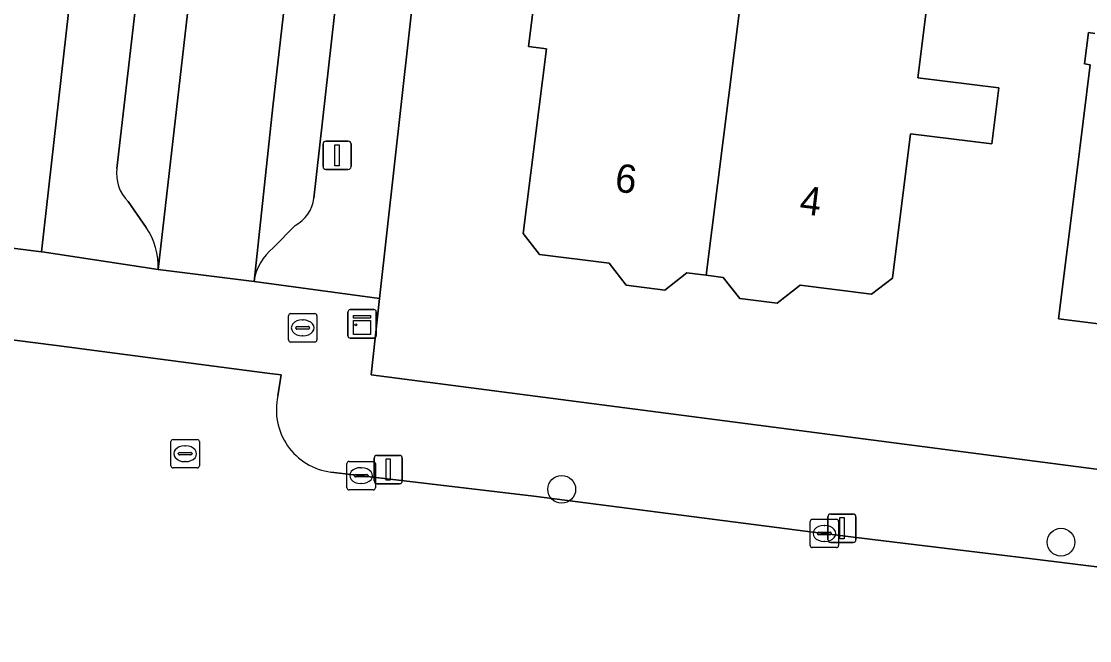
# Model space of a CAD drawing. Extents: x 161258 to 161838, y 380833 to 381727.
# Drawn here: x 161699.84 to 161737.48, y 381338.13 to 381359.96 of the extents above; entities that cross this region are included whole.
import ezdxf

# ---------------------------------------------------------------- set-up
doc = ezdxf.new("R2010")
doc.units = 0
for name, color, linetype in [('IMGEO_Boom', 7, 'Continuous'), ('IMGEO_Brandkraan', 7, 'Continuous'), ('IMGEO_Erf', 7, 'Continuous'), ('IMGEO_Kast', 7, 'Continuous'), ('IMGEO_Kolk', 7, 'Continuous'), ('IMGEO_Lichtmast', 7, 'Continuous'), ('IMGEO_Pand', 7, 'Continuous'), ('IMGEO_Pand_nummerreeks', 7, 'Continuous'), ('IMGEO_Parkeervlak_open', 7, 'Continuous'), ('IMGEO_Rijbaan_lokaal_open', 7, 'Continuous'), ('IMGEO_Rioolput', 7, 'Continuous'), ('IMGEO_Voetpad_open', 7, 'Continuous')]:
    doc.layers.add(name, color=color, linetype=linetype)

msp = doc.modelspace()

# ---------------------------------------------------------------- linework, layer by layer
at = {"layer": 'IMGEO_Boom'}
for centre in [(161718.88, 381343.465), (161736.467, 381341.601)]:
    msp.add_circle(centre, 0.489, dxfattribs=at)
at = {"layer": 'IMGEO_Brandkraan'}
for p, q in [((161709.252, 381348.731), (161709.252, 381349.583)), ((161709.327, 381349.657), (161710.179, 381349.657)), ((161710.253, 381349.583), (161710.253, 381348.731)), ((161709.511, 381349.151), (161709.511, 381349.163)), ((161709.949, 381349.114), (161709.551, 381349.114)), ((161709.554, 381349.2), (161709.952, 381349.2)), ((161709.74, 381349.437), (161709.765, 381349.437)), ((161709.995, 381349.163), (161709.995, 381349.151)), ((161709.763, 381348.877), (161709.738, 381348.877)), ((161710.179, 381348.657), (161709.327, 381348.657))]:
    msp.add_line(p, q, dxfattribs=at)
for points in [[(161709.252, 381348.731), (161709.252, 381349.583)], [(161709.327, 381349.657), (161710.179, 381349.657)], [(161710.253, 381349.583), (161710.253, 381348.731)], [(161710.179, 381348.657), (161709.327, 381348.657)]]:
    msp.add_lwpolyline(points, dxfattribs=at)
for centre, radius, start, end in [((161709.329, 381349.581), 0.0765, 91.552, 178.448), ((161709.329, 381349.581), 0.0765, 91.552, 178.448), ((161710.177, 381349.581), 0.0765, 1.552, 88.448), ((161710.177, 381349.581), 0.0765, 1.552, 88.448), ((161709.551, 381349.16), 0.0403, 85.8775, 175.7526), ((161709.548, 381349.15), 0.0366, 178.938, 274.7102), ((161709.952, 381349.157), 0.043, 264.8664, 352.4533), ((161709.956, 381349.162), 0.0386, 1.7309, 96.639), ((161709.329, 381348.733), 0.0765, 181.552, 268.448), ((161709.329, 381348.733), 0.0765, 181.552, 268.448), ((161710.177, 381348.733), 0.0765, 271.552, 358.448), ((161710.177, 381348.733), 0.0765, 271.552, 358.448)]:
    msp.add_arc(centre, radius, start, end, dxfattribs=at)
for centre, major_axis, ratio, start_param, end_param in [((161709.739, 381349.157), (-0.387, 0.002), 0.722429, 4.712389, 7.853982), ((161709.764, 381349.157), (-0.39, 0.002), 0.717154, 1.570796, 4.712389)]:
    msp.add_ellipse(centre, major_axis=major_axis, ratio=ratio, start_param=start_param, end_param=end_param, dxfattribs=at)
at = {"layer": 'IMGEO_Erf'}
for points in [[(161649.876, 381358.212), (161669.686, 381355.721), (161676.646, 381354.846), (161685.778, 381353.698), (161689.572, 381353.221), (161700.55, 381351.841), (161703.323, 381376.439), (161703.682, 381379.623), (161710.363, 381438.89), (161702.199, 381460.88)], [(161722.379, 381440.599), (161722.102, 381438), (161721.934, 381436.431), (161715.1, 381373.857), (161714.528, 381368.72), (161712.463, 381350.189), (161712.163, 381347.496), (161746.295, 381343.062)], [(161731.974, 381362.395), (161731.419, 381357.973), (161734.274, 381357.615), (161734.027, 381355.642), (161731.172, 381356.001), (161730.534, 381350.913), (161729.798, 381350.341), (161727.283, 381350.657), (161726.469, 381350.025), (161725.151, 381350.19), (161724.571, 381350.937), (161723.964, 381351.013), (161723.291, 381351.098), (161722.507, 381350.489), (161721.151, 381350.659), (161720.549, 381351.434), (161718.092, 381351.742), (161717.52, 381352.479), (161718.337, 381358.995), (161717.708, 381359.073), (161718.648, 381366.553)], [(161739.661, 381349.064), (161736.377, 381349.475), (161737, 381354.437), (161737.501, 381358.434), (161737.293, 381358.46), (161737.432, 381359.565), (161737.662, 381359.537)]]:
    msp.add_lwpolyline(points, dxfattribs=at)
at = {"layer": 'IMGEO_Kast'}
for p, q in [((161711.346, 381348.874), (161711.346, 381349.715)), ((161711.346, 381349.715), (161711.346, 381348.874)), ((161711.421, 381349.799), (161712.262, 381349.799)), ((161712.262, 381349.799), (161711.421, 381349.799)), ((161712.346, 381349.724), (161712.346, 381348.883)), ((161712.346, 381348.883), (161712.346, 381349.724)), ((161712.271, 381348.799), (161711.43, 381348.799)), ((161711.43, 381348.799), (161712.271, 381348.799))]:
    msp.add_line(p, q, dxfattribs=at)
for points in [[(161711.541, 381349.589), (161712.141, 381349.589), (161712.141, 381349.504), (161711.541, 381349.504), (161711.541, 381349.589)], [(161711.541, 381349.414), (161712.141, 381349.414), (161712.141, 381348.925), (161711.541, 381348.925), (161711.541, 381349.414)]]:
    msp.add_lwpolyline(points, dxfattribs=at)
msp.add_circle((161711.625, 381349.263), 0.0377, dxfattribs=at)
for centre, start, end in [((161711.424, 381349.721), 92.4484, 184.2845), ((161711.424, 381349.721), 92.4484, 184.2845), ((161712.268, 381349.721), 2.4484, 94.2845), ((161712.268, 381349.721), 2.4484, 94.2845), ((161711.424, 381348.877), 182.4484, 274.2845), ((161711.424, 381348.877), 182.4484, 274.2845), ((161712.268, 381348.877), 272.4484, 4.2845), ((161712.268, 381348.877), 272.4484, 4.2845)]:
    msp.add_arc(centre, 0.0779, start, end, dxfattribs=at)
at = {"layer": 'IMGEO_Kolk'}
for p, q in [((161711.312, 381343.52), (161711.312, 381344.372)), ((161711.387, 381344.446), (161712.239, 381344.446)), ((161711.8, 381344.226), (161711.825, 381344.226)), ((161712.313, 381344.372), (161712.313, 381343.52)), ((161711.571, 381343.94), (161711.571, 381343.952)), ((161712.009, 381343.903), (161711.611, 381343.903)), ((161711.614, 381343.989), (161712.012, 381343.989)), ((161712.055, 381343.952), (161712.055, 381343.94)), ((161711.823, 381343.666), (161711.798, 381343.666)), ((161712.239, 381343.446), (161711.387, 381343.446)), ((161727.707, 381342.408), (161728.559, 381342.408)), ((161727.632, 381341.482), (161727.632, 381342.334)), ((161728.12, 381342.188), (161728.145, 381342.188)), ((161728.633, 381342.334), (161728.633, 381341.482)), ((161727.891, 381341.902), (161727.891, 381341.914)), ((161728.329, 381341.865), (161727.931, 381341.865)), ((161727.934, 381341.951), (161728.332, 381341.951)), ((161728.143, 381341.628), (161728.118, 381341.628)), ((161728.375, 381341.914), (161728.375, 381341.902)), ((161728.559, 381341.408), (161727.707, 381341.408))]:
    msp.add_line(p, q, dxfattribs=at)
for points in [[(161711.312, 381343.52), (161711.312, 381344.372)], [(161711.387, 381344.446), (161712.239, 381344.446)], [(161712.313, 381344.372), (161712.313, 381343.52)], [(161712.239, 381343.446), (161711.387, 381343.446)], [(161727.707, 381342.408), (161728.559, 381342.408)], [(161727.632, 381341.482), (161727.632, 381342.334)], [(161728.633, 381342.334), (161728.633, 381341.482)], [(161728.559, 381341.408), (161727.707, 381341.408)]]:
    msp.add_lwpolyline(points, dxfattribs=at)
for centre, radius, start, end in [((161711.389, 381344.37), 0.0765, 91.552, 178.448), ((161711.389, 381344.37), 0.0765, 91.552, 178.448), ((161712.237, 381344.37), 0.0765, 1.552, 88.448), ((161712.237, 381344.37), 0.0765, 1.552, 88.448), ((161711.611, 381343.949), 0.0403, 85.8775, 175.7526), ((161711.608, 381343.939), 0.0366, 178.938, 274.7102), ((161712.012, 381343.946), 0.043, 264.8664, 352.4533), ((161712.016, 381343.951), 0.0386, 1.7309, 96.639), ((161711.389, 381343.522), 0.0765, 181.552, 268.448), ((161711.389, 381343.522), 0.0765, 181.552, 268.448), ((161712.237, 381343.522), 0.0765, 271.552, 358.448), ((161712.237, 381343.522), 0.0765, 271.552, 358.448), ((161727.709, 381342.332), 0.0765, 91.552, 178.448), ((161727.709, 381342.332), 0.0765, 91.552, 178.448), ((161728.557, 381342.332), 0.0765, 1.552, 88.448), ((161728.557, 381342.332), 0.0765, 1.552, 88.448), ((161727.931, 381341.911), 0.0403, 85.8775, 175.7526), ((161727.928, 381341.901), 0.0366, 178.938, 274.7102), ((161728.332, 381341.908), 0.043, 264.8664, 352.4533), ((161728.336, 381341.913), 0.0386, 1.7309, 96.639), ((161727.709, 381341.484), 0.0765, 181.552, 268.448), ((161727.709, 381341.484), 0.0765, 181.552, 268.448), ((161728.557, 381341.484), 0.0765, 271.552, 358.448), ((161728.557, 381341.484), 0.0765, 271.552, 358.448)]:
    msp.add_arc(centre, radius, start, end, dxfattribs=at)
for centre, major_axis, ratio, start_param, end_param in [((161711.799, 381343.946), (-0.387, 0.002), 0.722429, 4.712389, 7.853982), ((161711.824, 381343.946), (-0.39, 0.002), 0.717154, 1.570796, 4.712389), ((161728.119, 381341.908), (-0.387, 0.002), 0.722429, 4.712389, 7.853982), ((161728.144, 381341.908), (-0.39, 0.002), 0.717154, 1.570796, 4.712389)]:
    msp.add_ellipse(centre, major_axis=major_axis, ratio=ratio, start_param=start_param, end_param=end_param, dxfattribs=at)
at = {"layer": 'IMGEO_Lichtmast'}
for p, q in [((161710.469, 381354.84), (161710.469, 381355.64)), ((161710.469, 381355.64), (161710.469, 381354.84)), ((161710.569, 381355.74), (161711.359, 381355.74)), ((161711.359, 381355.74), (161710.569, 381355.74)), ((161711.459, 381355.64), (161711.459, 381354.84)), ((161711.459, 381354.84), (161711.459, 381355.64)), ((161711.359, 381354.74), (161710.569, 381354.74)), ((161710.569, 381354.74), (161711.359, 381354.74)), ((161712.37, 381344.659), (161713.16, 381344.659)), ((161713.16, 381344.659), (161712.37, 381344.659)), ((161712.27, 381343.759), (161712.27, 381344.559)), ((161712.27, 381344.559), (161712.27, 381343.759)), ((161713.26, 381344.559), (161713.26, 381343.759)), ((161713.26, 381343.759), (161713.26, 381344.559)), ((161713.16, 381343.659), (161712.37, 381343.659)), ((161712.37, 381343.659), (161713.16, 381343.659)), ((161728.254, 381341.691), (161728.254, 381342.491)), ((161728.254, 381342.491), (161728.254, 381341.691)), ((161728.354, 381342.591), (161729.144, 381342.591)), ((161729.144, 381342.591), (161728.354, 381342.591)), ((161729.244, 381342.491), (161729.244, 381341.691)), ((161729.244, 381341.691), (161729.244, 381342.491)), ((161729.144, 381341.591), (161728.354, 381341.591)), ((161728.354, 381341.591), (161729.144, 381341.591))]:
    msp.add_line(p, q, dxfattribs=at)
for points in [[(161710.889, 381355.615), (161711.039, 381355.615), (161711.039, 381354.865), (161710.889, 381354.865), (161710.889, 381355.615)], [(161712.69, 381344.534), (161712.84, 381344.534), (161712.84, 381343.784), (161712.69, 381343.784), (161712.69, 381344.534)], [(161728.674, 381342.466), (161728.824, 381342.466), (161728.824, 381341.716), (161728.674, 381341.716), (161728.674, 381342.466)]]:
    msp.add_lwpolyline(points, dxfattribs=at)
for centre, start, end in [((161710.569, 381355.64), 90, 180), ((161710.569, 381355.64), 90, 180), ((161711.359, 381355.64), 0, 90), ((161711.359, 381355.64), 360, 90), ((161710.569, 381354.84), 180, 270), ((161710.569, 381354.84), 180, 270), ((161711.359, 381354.84), 270, 0), ((161711.359, 381354.84), 270, 0), ((161712.37, 381344.559), 90, 180), ((161712.37, 381344.559), 90, 180), ((161713.16, 381344.559), 0, 90), ((161713.16, 381344.559), 360, 90), ((161712.37, 381343.759), 180, 270), ((161712.37, 381343.759), 180, 270), ((161713.16, 381343.759), 270, 0), ((161713.16, 381343.759), 270, 0), ((161728.354, 381342.491), 90, 180), ((161728.354, 381342.491), 90, 180), ((161729.144, 381342.491), 0, 90), ((161729.144, 381342.491), 360, 90), ((161728.354, 381341.691), 180, 270), ((161728.354, 381341.691), 180, 270), ((161729.144, 381341.691), 270, 0), ((161729.144, 381341.691), 270, 0)]:
    msp.add_arc(centre, 0.1, start, end, dxfattribs=at)
at = {"layer": 'IMGEO_Pand'}
for points in [[(161725.35, 381362.034), (161721.901, 381362.467), (161722.356, 381366.088), (161719.975, 381366.387), (161718.648, 381366.553), (161717.708, 381359.073), (161718.337, 381358.995), (161717.52, 381352.479), (161718.092, 381351.742), (161720.549, 381351.434), (161721.151, 381350.659), (161722.507, 381350.489), (161723.291, 381351.098), (161723.964, 381351.013)], [(161731.419, 381357.973), (161731.974, 381362.395), (161732.073, 381363.183), (161726.251, 381363.842), (161725.587, 381363.918), (161725.35, 381362.034), (161723.964, 381351.013), (161724.571, 381350.937), (161725.151, 381350.19), (161726.469, 381350.025), (161727.283, 381350.657), (161729.798, 381350.341), (161730.534, 381350.913), (161731.172, 381356.001), (161734.027, 381355.642), (161734.274, 381357.615)]]:
    msp.add_lwpolyline(points, close=True, dxfattribs=at)
msp.add_lwpolyline([(161737.662, 381359.537), (161737.432, 381359.565), (161737.293, 381358.46), (161737.501, 381358.434), (161737, 381354.437), (161736.377, 381349.475), (161739.661, 381349.064)], dxfattribs=at)
at = {"layer": 'IMGEO_Parkeervlak_open'}
for points in [[(161705.2, 381372.037), (161703.205, 381354.779)], [(161710.022, 381368.469), (161708.701, 381356.944), (161708.039, 381350.79)], [(161710.144, 381353.727), (161711.484, 381365.642)], [(161704.663, 381351.215), (161706.079, 381363.637)], [(161703.606, 381353.61), (161704.237, 381352.694)], [(161708.715, 381351.98), (161709.493, 381352.764)]]:
    msp.add_lwpolyline(points, dxfattribs=at)
for centre, radius, start, end in [((161704.578, 381354.597), 1.385, 172.4388, 225.428), ((161708.891, 381353.873), 1.261, 298.5061, 353.3756), ((161702.289, 381351.332), 2.377, 357.1783, 34.958), ((161709.871, 381350.536), 1.85, 128.6889, 172.1122)]:
    msp.add_arc(centre, radius, start, end, dxfattribs=at)
at = {"layer": 'IMGEO_Rijbaan_lokaal_open'}
msp.add_lwpolyline([(161710.037, 381368.604), (161710.748, 381374.936), (161712.637, 381392.502), (161709.333, 381392.858), (161707.873, 381379.766), (161707.378, 381375.352), (161707.343, 381375.038), (161706.079, 381363.637), (161704.663, 381351.215), (161708.039, 381350.79), (161708.701, 381356.944), (161710.022, 381368.469)], close=True, dxfattribs=at)
for points in [[(161708.88, 381346.759), (161708.995, 381347.495), (161708.497, 381347.56), (161701.97, 381348.417), (161701.538, 381348.474), (161696.089, 381349.172), (161695.307, 381343.233), (161697.905, 381342.825)], [(161756.972, 381338.129), (161751.938, 381338.869), (161749.179, 381339.233), (161745.88, 381339.669), (161739.43, 381340.521), (161735.362, 381341.02), (161729.822, 381341.699), (161727.547, 381341.978), (161717.901, 381343.221), (161711.839, 381343.942), (161711.557, 381343.975), (161710.75, 381344.069)]]:
    msp.add_lwpolyline(points, dxfattribs=at)
msp.add_arc((161711.044, 381346.268), 2.219, 167.229, 262.3825, dxfattribs=at)
at = {"layer": 'IMGEO_Rioolput'}
for p, q in [((161705.112, 381344.294), (161705.112, 381345.146)), ((161705.187, 381345.22), (161706.039, 381345.22)), ((161705.6, 381345), (161705.625, 381345)), ((161706.113, 381345.146), (161706.113, 381344.294)), ((161705.371, 381344.714), (161705.371, 381344.726)), ((161705.809, 381344.677), (161705.411, 381344.677)), ((161705.414, 381344.763), (161705.812, 381344.763)), ((161705.855, 381344.726), (161705.855, 381344.714)), ((161706.039, 381344.22), (161705.187, 381344.22)), ((161705.623, 381344.44), (161705.598, 381344.44))]:
    msp.add_line(p, q, dxfattribs=at)
for points in [[(161705.112, 381344.294), (161705.112, 381345.146)], [(161705.187, 381345.22), (161706.039, 381345.22)], [(161706.113, 381345.146), (161706.113, 381344.294)], [(161706.039, 381344.22), (161705.187, 381344.22)]]:
    msp.add_lwpolyline(points, dxfattribs=at)
for centre, radius, start, end in [((161705.189, 381345.144), 0.0765, 91.552, 178.448), ((161705.189, 381345.144), 0.0765, 91.552, 178.448), ((161706.037, 381345.144), 0.0765, 1.552, 88.448), ((161706.037, 381345.144), 0.0765, 1.552, 88.448), ((161705.411, 381344.723), 0.0403, 85.8775, 175.7526), ((161705.408, 381344.713), 0.0366, 178.938, 274.7102), ((161705.812, 381344.72), 0.043, 264.8664, 352.4533), ((161705.816, 381344.725), 0.0386, 1.7309, 96.639), ((161705.189, 381344.296), 0.0765, 181.552, 268.448), ((161705.189, 381344.296), 0.0765, 181.552, 268.448), ((161706.037, 381344.296), 0.0765, 271.552, 358.448), ((161706.037, 381344.296), 0.0765, 271.552, 358.448)]:
    msp.add_arc(centre, radius, start, end, dxfattribs=at)
for centre, major_axis, ratio, start_param, end_param in [((161705.599, 381344.72), (-0.387, 0.002), 0.722429, 4.712389, 7.853982), ((161705.624, 381344.72), (-0.39, 0.002), 0.717154, 1.570796, 4.712389)]:
    msp.add_ellipse(centre, major_axis=major_axis, ratio=ratio, start_param=start_param, end_param=end_param, dxfattribs=at)
at = {"layer": 'IMGEO_Voetpad_open'}
for points in [[(161707.343, 381375.038), (161707.378, 381375.352), (161705.417, 381375.579), (161705.546, 381376.213), (161703.323, 381376.439), (161700.55, 381351.841), (161700.57, 381351.838), (161704.663, 381351.215)], [(161703.205, 381354.779), (161705.2, 381372.037)], [(161708.039, 381350.79), (161712.463, 381350.189), (161714.528, 381368.72)], [(161711.484, 381365.642), (161710.144, 381353.727)], [(161704.237, 381352.694), (161703.606, 381353.61)], [(161704.663, 381351.215), (161700.57, 381351.838), (161700.55, 381351.841), (161689.572, 381353.221), (161689.165, 381350.059), (161691.062, 381349.816), (161696.089, 381349.172), (161701.538, 381348.474), (161701.97, 381348.417), (161708.497, 381347.56), (161708.995, 381347.495), (161708.88, 381346.759)], [(161709.493, 381352.764), (161708.715, 381351.98)], [(161710.75, 381344.069), (161711.557, 381343.975), (161711.839, 381343.942), (161717.901, 381343.221), (161727.547, 381341.978), (161729.822, 381341.699), (161735.362, 381341.02), (161739.43, 381340.521), (161745.88, 381339.669), (161746.295, 381343.062), (161712.163, 381347.496), (161712.463, 381350.189), (161708.039, 381350.79), (161704.663, 381351.215)]]:
    msp.add_lwpolyline(points, dxfattribs=at)
for centre, radius, start, end in [((161704.578, 381354.597), 1.385, 172.4388, 225.428), ((161708.891, 381353.873), 1.261, 298.5061, 353.3756), ((161702.289, 381351.332), 2.377, 357.1783, 34.958), ((161709.871, 381350.536), 1.85, 128.6889, 172.1122), ((161711.044, 381346.268), 2.219, 167.229, 262.3825)]:
    msp.add_arc(centre, radius, start, end, dxfattribs=at)

# ---------------------------------------------------------------- texts
at = {"layer": 'IMGEO_Pand_nummerreeks'}
for s, p in [('6', (161720.719, 381353.967)), ('4', (161727.226, 381353.184))]:
    msp.add_text(s, height=1, rotation=353.1417, dxfattribs=at).set_placement(p)

doc.saveas('drawing.dxf')
